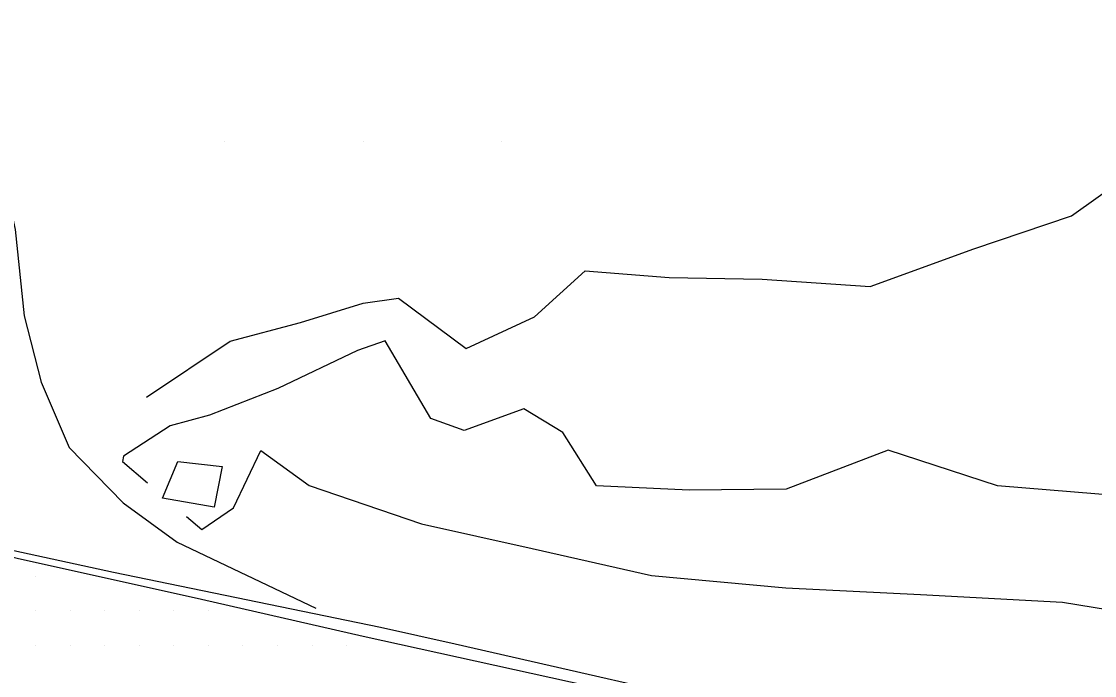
# Model space of a CAD drawing. Extents: x 1762120 to 1766775, y 709485 to 712965.
# Drawn here: x 1763545.2 to 1763622.8, y 712481.6 to 712528.9 of the extents above; entities that cross this region are included whole.
import ezdxf

# ---------------------------------------------------------------- set-up
doc = ezdxf.new("R2010")
doc.units = 0
for name, color, linetype in [('Exist DTM Breakline', 7, 'Continuous'), ('Exist DTM QL2 LIDAR Elevation Point', 7, 'Continuous'), ('Exist DTM Scan Elevation Point', 7, 'Continuous'), ('Exist Roads EOP', 7, 'Continuous'), ('Exist Roads EOT', 7, 'Continuous'), ('PH Exist DTM Breakline', 7, 'Continuous')]:
    doc.layers.add(name, color=color, linetype=linetype)

msp = doc.modelspace()

# ---------------------------------------------------------------- linework, layer by layer
at = {"layer": 'Exist DTM Breakline'}
msp.add_lwpolyline([(1763556.537, 712497.044), (1763559.744, 712496.677), (1763559.161, 712493.744), (1763555.431, 712494.39), (1763556.537, 712497.044)], dxfattribs=at)
at = {"layer": 'Exist DTM QL2 LIDAR Elevation Point'}
for p, q in [((1763559.926, 712520.159), (1763559.926, 712520.159)), ((1763569.928, 712520.159), (1763569.928, 712520.159)), ((1763579.929, 712520.159), (1763579.929, 712520.159))]:
    msp.add_line(p, q, dxfattribs=at)
at = {"layer": 'Exist DTM Scan Elevation Point'}
for p, q in [((1763546.25, 712488.75), (1763546.25, 712488.75)), ((1763546.25, 712486.25), (1763546.25, 712486.25)), ((1763548.75, 712486.25), (1763548.75, 712486.25)), ((1763551.25, 712486.25), (1763551.25, 712486.25)), ((1763553.75, 712486.25), (1763553.75, 712486.25)), ((1763556.25, 712486.25), (1763556.25, 712486.25)), ((1763558.75, 712486.25), (1763558.75, 712486.25)), ((1763546.25, 712483.75), (1763546.25, 712483.75)), ((1763548.75, 712483.75), (1763548.75, 712483.75)), ((1763551.25, 712483.75), (1763551.25, 712483.75)), ((1763553.75, 712483.75), (1763553.75, 712483.75)), ((1763556.25, 712483.75), (1763556.25, 712483.75)), ((1763558.75, 712483.75), (1763558.75, 712483.75)), ((1763561.25, 712483.75), (1763561.25, 712483.75)), ((1763563.75, 712483.75), (1763563.75, 712483.75)), ((1763566.25, 712483.75), (1763566.25, 712483.75)), ((1763568.75, 712483.75), (1763568.75, 712483.75))]:
    msp.add_line(p, q, dxfattribs=at)
at = {"layer": 'Exist Roads EOP'}
msp.add_lwpolyline([(1763643.77, 712469.08), (1763626.18, 712472.9), (1763599.42, 712478.63), (1763576.58, 712483.84), (1763571.18, 712485.03), (1763551.88, 712489.01), (1763534.13, 712492.86), (1763518.9, 712496.72), (1763500.5, 712502.14), (1763491.03, 712504.88), (1763478.656, 712509.297), (1763462.81, 712513.89), (1763458.502, 712515.027), (1763451.12, 712516.94), (1763440.11, 712519.75), (1763420.99, 712524.32), (1763409.387, 712527.563), (1763408.929, 712525.659)], dxfattribs=at)
at = {"layer": 'Exist Roads EOT'}
msp.add_lwpolyline([(1763643.66, 712468.08), (1763620.69, 712473.26), (1763603.42, 712477.07), (1763588.97, 712480.2), (1763569.94, 712484.38), (1763558.25, 712487.06), (1763544.93, 712490.02), (1763536.73, 712492.05), (1763519.07, 712496.62), (1763501.14, 712501.29), (1763481.82, 712506.44), (1763471.77, 712509.18), (1763450.73, 712514.7), (1763436.96, 712518.41), (1763425.2, 712521.47), (1763415.71, 712523.9), (1763408.688, 712525.62)], dxfattribs=at)
at = {"layer": 'PH Exist DTM Breakline'}
for points in [[(1763488.483, 712559.124), (1763489.14, 712555.391), (1763490.447, 712551.887), (1763492.558, 712549.322), (1763495.26, 712547.302), (1763503.403, 712544.558), (1763517.966, 712541.973), (1763524.847, 712539.87), (1763530.615, 712537.142), (1763536.226, 712533.299), (1763541.342, 712526.187), (1763543.534, 712519.468), (1763544.767, 712513.828), (1763545.418, 712507.561), (1763546.658, 712502.779), (1763548.685, 712498.041), (1763552.579, 712494.048), (1763556.487, 712491.206), (1763566.521, 712486.427)], [(1763554.272, 712501.696), (1763560.324, 712505.732), (1763565.404, 712507.092), (1763569.948, 712508.498), (1763572.486, 712508.862), (1763577.396, 712505.203), (1763582.326, 712507.51), (1763585.979, 712510.824), (1763592.06, 712510.348), (1763598.793, 712510.213), (1763606.592, 712509.698), (1763614.079, 712512.42), (1763621.148, 712514.808), (1763628.692, 712520.181), (1763636.909, 712521.1), (1763644.103, 712518.497), (1763653.662, 712514.164), (1763659.8, 712512.283), (1763664.843, 712511.622)], [(1763666.49, 712482.233), (1763659.93, 712483.259), (1763652.184, 712487.49), (1763642.279, 712489.704), (1763630.162, 712494.09), (1763615.796, 712495.29), (1763607.889, 712497.854), (1763600.519, 712495.047), (1763593.504, 712494.973), (1763586.808, 712495.273), (1763584.373, 712499.139), (1763581.556, 712500.854), (1763577.235, 712499.29), (1763574.837, 712500.147), (1763571.517, 712505.763), (1763569.534, 712505.075), (1763563.761, 712502.324), (1763558.829, 712500.39), (1763555.988, 712499.614), (1763552.617, 712497.417), (1763552.544, 712497.03), (1763554.339, 712495.492)], [(1763557.173, 712493.065), (1763558.28, 712492.117), (1763560.573, 712493.698), (1763562.532, 712497.833), (1763566.022, 712495.291), (1763574.146, 712492.542), (1763582.149, 712490.746), (1763590.794, 712488.804), (1763600.5, 712487.914), (1763610.237, 712487.417), (1763620.505, 712486.876), (1763629.375, 712485.423), (1763639.319, 712483.673), (1763646.712, 712482.465), (1763653.28, 712481.869)]]:
    msp.add_lwpolyline(points, dxfattribs=at)

doc.saveas('drawing.dxf')
